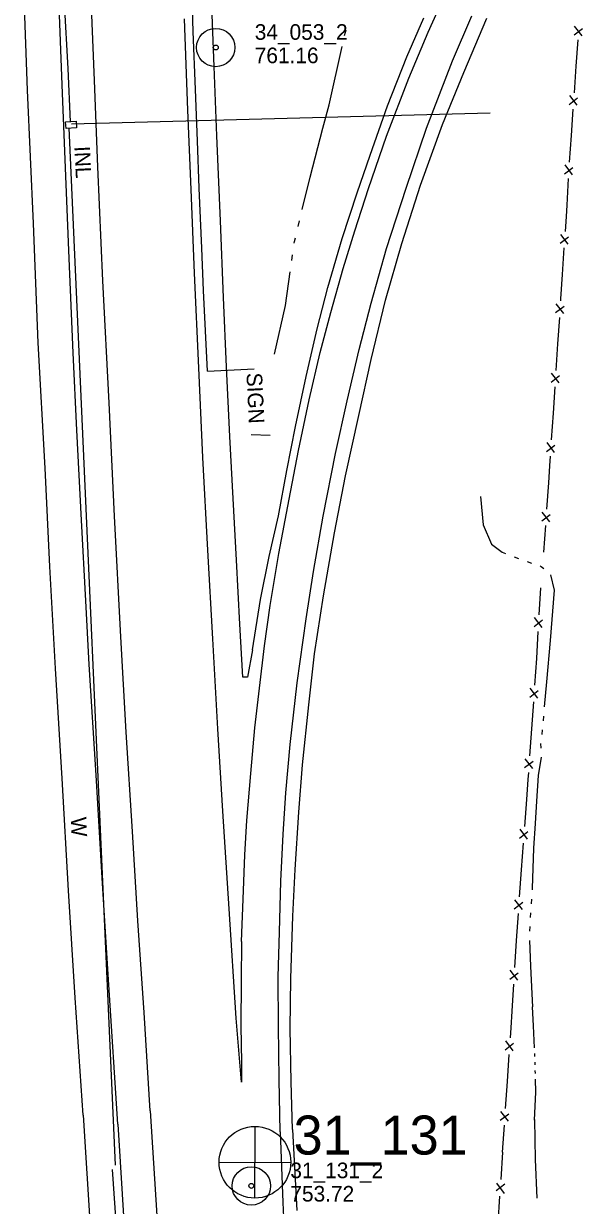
# Model space of a CAD drawing. Extents: x 589250 to 1188077, y 162953 to 363065.
# Drawn here: x 594044.4 to 594259.2, y 173250.4 to 173705.1 of the extents above; entities that cross this region are included whole.
import ezdxf

# ---------------------------------------------------------------- set-up
doc = ezdxf.new("R2010")
doc.units = 0
for name, color, linetype in [('E_DRN', 7, 'Continuous'), ('E_DRN_Pipe', 7, 'Continuous'), ('E_DRN_SS_UG', 7, 'Continuous'), ('E_DRN_Text', 7, 'Continuous'), ('E_FEN_P', 7, 'Continuous'), ('E_MAP_PassPoints', 7, 'Continuous'), ('E_MAP_PhotoCenter', 7, 'Continuous'), ('E_RDWY', 7, 'Continuous'), ('E_RDWY_Gravel', 7, 'Continuous'), ('E_SGN', 7, 'Continuous'), ('E_SGN_Text', 7, 'Continuous'), ('E_WAL', 7, 'Continuous'), ('E_WAL_Text', 7, 'Continuous'), ('E_WTR_FlowLine', 7, 'Continuous')]:
    doc.layers.add(name, color=color, linetype=linetype)

msp = doc.modelspace()

# ---------------------------------------------------------------- linework, layer by layer
at = {"layer": 'E_DRN'}
for p, q in [((594060.55, 173667.4), (594064.58, 173667.65)), ((594060.71, 173664.84), (594060.55, 173667.4)), ((594064.58, 173667.65), (594064.74, 173665.09)), ((594064.74, 173665.09), (594060.71, 173664.84))]:
    msp.add_line(p, q, dxfattribs=at)
at = {"layer": 'E_DRN_Pipe'}
for p, q in [((594062.77, 173666.52), (594223.81, 173670.79)), ((594061.83, 173664.98), (594079.63, 173265.94)), ((594115.07, 173571.35), (594133.04, 173572.25))]:
    msp.add_line(p, q, dxfattribs=at)
for points in [[(594062.39, 173667.29), (594061.56, 173687.86), (594060.12, 173712.97), (594059.49, 173730.26), (594059.12, 173750.12), (594058.53, 173772.01), (594058.11, 173792.19), (594057.36, 173817.42), (594056.76, 173841.01), (594056.61, 173857.35), (594056.16, 173877.3), (594055.88, 173896.16), (594055.37, 173918.07), (594055.1, 173941.66), (594054.79, 173964.57), (594054.59, 173983.96), (594054.08, 174003.67), (594054.06, 174023.76), (594053.96, 174041.23), (594053.81, 174063.24), (594053.64, 174082.69)], [(594115.07, 173571.35), (594113.52, 173602.41), (594112.93, 173618.76), (594111.89, 173641.88), (594111.21, 173660.08), (594110.51, 173679.8), (594109.58, 173702.07), (594109.11, 173719.15), (594108.31, 173740.26), (594107.47, 173762), (594107.17, 173783.71), (594106.49, 173802.54), (594106.04, 173820.36), (594105.59, 173838.36), (594105.17, 173855.65), (594104.82, 173872.74), (594104.48, 173890.43), (594103.98, 173910.58), (594103.74, 173922.76), (594103.08, 173960.9), (594102.96, 173980.27), (594102.84, 173998.02), (594102.64, 174016.72)]]:
    msp.add_lwpolyline(points, dxfattribs=at)
at = {"layer": 'E_DRN_SS_UG'}
msp.add_line((594099.21, 172967.94), (594078.59, 173264.28), dxfattribs=at)
at = {"layer": 'E_FEN_P'}
for p, q in [((594256.01, 173700.79), (594259.22, 173703.25)), ((594259.09, 173700.41), (594256.24, 173704.18)), ((594256.85, 173688.75), (594257.55, 173698.94)), ((594256.15, 173678.55), (594256.85, 173688.75)), ((594254.17, 173674.08), (594257.38, 173676.55)), ((594257.25, 173673.71), (594254.4, 173677.47)), ((594255.01, 173662.04), (594255.71, 173672.24)), ((594254.31, 173651.84), (594255.01, 173662.04)), ((594252.33, 173647.38), (594255.54, 173649.84)), ((594255.41, 173647), (594252.56, 173650.77)), ((594253.35, 173635.32), (594253.91, 173645.53)), ((594253.1, 173630.92), (594253.35, 173635.32)), ((594252.72, 173625.12), (594253.1, 173630.92)), ((594250.75, 173620.65), (594253.95, 173623.12)), ((594253.83, 173620.28), (594250.97, 173624.04)), ((594251.61, 173608.61), (594252.29, 173618.81)), ((594250.98, 173599.18), (594251.61, 173608.61)), ((594250.93, 173598.41), (594250.98, 173599.18)), ((594248.96, 173593.94), (594252.17, 173596.41)), ((594252.05, 173593.57), (594249.19, 173597.33)), ((594249.84, 173581.9), (594250.51, 173592.1)), ((594249.16, 173571.7), (594249.84, 173581.9)), ((594250.28, 173566.86), (594247.42, 173570.62)), ((594247.2, 173567.23), (594250.4, 173569.7)), ((594248.08, 173555.19), (594248.75, 173565.39)), ((594247.41, 173544.99), (594248.08, 173555.19)), ((594245.45, 173540.52), (594248.65, 173542.99)), ((594248.53, 173540.15), (594245.67, 173543.91)), ((594246.75, 173534.97), (594247, 173538.68)), ((594246.3, 173528.48), (594246.75, 173534.97)), ((594245.58, 173518.28), (594246.3, 173528.48)), ((594243.59, 173513.82), (594246.81, 173516.28)), ((594246.67, 173513.44), (594243.83, 173517.21)), ((594244.42, 173501.78), (594245.13, 173511.97)), ((594242.64, 173477.69), (594243.2, 173488.06)), ((594240.69, 173473.12), (594243.92, 173475.67)), ((594243.83, 173472.79), (594240.88, 173476.57)), ((594241.73, 173460.9), (594242.29, 173471.27)), ((594240.99, 173450.53), (594241.73, 173460.89)), ((594241.73, 173460.89), (594241.73, 173460.9)), ((594238.97, 173446), (594242.24, 173448.49)), ((594242.1, 173445.61), (594239.21, 173449.44)), ((594239.8, 173433.76), (594240.53, 173444.12)), ((594239.06, 173423.39), (594239.8, 173433.76)), ((594237.04, 173418.86), (594240.31, 173421.36)), ((594240.17, 173418.47), (594237.28, 173422.3)), ((594238.41, 173414.24), (594238.6, 173416.98)), ((594237.84, 173406.62), (594238.41, 173414.24)), ((594237.07, 173396.26), (594237.84, 173406.62)), ((594235.03, 173391.73), (594238.31, 173394.22)), ((594238.16, 173391.33), (594235.29, 173395.17)), ((594235.82, 173379.48), (594236.59, 173389.84)), ((594235.05, 173369.12), (594235.82, 173379.48)), ((594233.04, 173364.58), (594236.29, 173367.1)), ((594236.17, 173364.21), (594233.26, 173368.02)), ((594233.96, 173352.34), (594234.62, 173362.71)), ((594233.29, 173341.97), (594233.96, 173352.34)), ((594231.3, 173337.42), (594234.56, 173339.94)), ((594234.44, 173337.06), (594231.52, 173340.87)), ((594232.22, 173325.19), (594232.88, 173335.56)), ((594231.81, 173318.76), (594232.22, 173325.19)), ((594231.54, 173314.82), (594231.81, 173318.76)), ((594229.53, 173310.28), (594232.79, 173312.79)), ((594232.66, 173309.9), (594229.76, 173313.73)), ((594230.38, 173298.04), (594231.1, 173308.41)), ((594229.67, 173287.68), (594230.38, 173298.04)), ((594227.66, 173283.14), (594230.92, 173285.64)), ((594230.79, 173282.76), (594227.89, 173286.58)), ((594228.51, 173270.9), (594229.23, 173281.26)), ((594228.51, 173270.9), (594227.82, 173260.41)), ((594229.42, 173258.52), (594226.12, 173255.98)), ((594226.25, 173258.9), (594229.19, 173255.04)), ((594227.4, 173253.92), (594226.71, 173243.44))]:
    msp.add_line(p, q, dxfattribs=at)
at = {"layer": 'E_MAP_PassPoints'}
for centre, radius in [((594118.26, 173695.94), 7.38), ((594118.26, 173695.94), 0.945), ((594131.95, 173257.9), 7.38), ((594131.95, 173257.9), 7.38), ((594131.95, 173257.9), 0.945), ((594131.95, 173257.9), 0.945)]:
    msp.add_circle(centre, radius, dxfattribs=at)
at = {"layer": 'E_MAP_PhotoCenter'}
for p, q in [((594133.29, 173280.79), (594133.22, 173253.38)), ((594133.29, 173280.79), (594133.22, 173253.38)), ((594119.6, 173266.99), (594147.06, 173266.97)), ((594119.6, 173266.99), (594147.06, 173266.97))]:
    msp.add_line(p, q, dxfattribs=at)
msp.add_circle((594133.34, 173266.99), 13.78, dxfattribs=at)
msp.add_circle((594133.34, 173266.99), 13.78, dxfattribs=at)
at = {"layer": 'E_RDWY'}
for p, q in [((594045.86, 173679.59), (594044.4, 173721.19)), ((594199.96, 173701.82), (594206.84, 173717.32)), ((594071.61, 173683.2), (594070.36, 173714.93)), ((594107.47, 173671.8), (594106.19, 173706.99)), ((594209.35, 173690.81), (594216.77, 173708.18)), ((594192.5, 173684.18), (594199.96, 173701.82)), ((594199.32, 173664.95), (594209.35, 173690.81)), ((594183.98, 173661.89), (594192.5, 173684.18)), ((594048.24, 173628.25), (594045.86, 173679.59)), ((594072.89, 173650.01), (594071.61, 173683.2)), ((594108.85, 173641.34), (594107.47, 173671.8)), ((594177.05, 173641.64), (594183.98, 173661.89)), ((594191.44, 173641.88), (594199.32, 173664.95)), ((594074.9, 173606.18), (594072.89, 173650.01)), ((594110.08, 173609.13), (594108.85, 173641.34)), ((594171.69, 173625.41), (594177.05, 173641.64)), ((594183.93, 173618.64), (594191.44, 173641.88)), ((594050.03, 173582.29), (594048.24, 173628.25)), ((594167.3, 173610.95), (594171.69, 173625.41)), ((594178.04, 173597.62), (594183.93, 173618.64)), ((594111.73, 173572.73), (594110.08, 173609.13)), ((594162.57, 173593.98), (594167.3, 173610.95)), ((594077.32, 173559.24), (594074.9, 173606.18)), ((594173.38, 173579.74), (594178.04, 173597.62)), ((594158.45, 173578.65), (594162.57, 173593.98)), ((594052.62, 173534.04), (594050.03, 173582.29)), ((594168.75, 173560.03), (594173.38, 173579.74)), ((594154.24, 173560.44), (594158.45, 173578.65)), ((594113.34, 173538.25), (594111.73, 173572.73)), ((594079.32, 173515.6), (594077.32, 173559.24)), ((594150.06, 173540.85), (594154.24, 173560.44)), ((594164.31, 173539.77), (594168.75, 173560.03)), ((594146.49, 173522.15), (594150.06, 173540.85)), ((594159.57, 173515.66), (594164.31, 173539.77)), ((594054.52, 173496.3), (594052.62, 173534.04)), ((594115.16, 173502.54), (594113.34, 173538.25)), ((594142.58, 173501.31), (594146.49, 173522.15)), ((594081.74, 173469.22), (594079.32, 173515.6)), ((594155.88, 173494.31), (594159.57, 173515.66)), ((594117.12, 173468.42), (594115.16, 173502.54)), ((594139.15, 173481.24), (594142.58, 173501.31)), ((594056.71, 173457.03), (594054.52, 173496.3)), ((594153.06, 173476.1), (594155.88, 173494.31)), ((594137.03, 173465.69), (594139.15, 173481.24)), ((594149.61, 173451.45), (594153.06, 173476.1)), ((594083.81, 173432.55), (594081.74, 173469.22)), ((594119.09, 173433.77), (594117.12, 173468.42)), ((594135.05, 173449.39), (594137.03, 173465.69)), ((594059.2, 173414.68), (594056.71, 173457.03)), ((594133.29, 173434.22), (594135.05, 173449.39)), ((594146.88, 173427.73), (594149.61, 173451.45)), ((594131.71, 173416.56), (594133.29, 173434.22)), ((594086.27, 173394.24), (594083.81, 173432.55)), ((594121.01, 173402.09), (594119.09, 173433.77)), ((594145.17, 173409.17), (594146.88, 173427.73)), ((594130.25, 173398.51), (594131.71, 173416.56)), ((594061.71, 173371.56), (594059.2, 173414.68)), ((594144.14, 173393.19), (594145.17, 173409.17)), ((594123.38, 173364.47), (594121.01, 173402.09)), ((594129.47, 173385.24), (594130.25, 173398.51)), ((594088.3, 173359.95), (594086.27, 173394.24)), ((594143.34, 173375.19), (594144.14, 173393.19)), ((594128.75, 173368.21), (594129.47, 173385.24)), ((594142.75, 173355.55), (594143.34, 173375.19)), ((594064.19, 173330.24), (594061.71, 173371.56)), ((594128.14, 173351.94), (594128.75, 173368.21)), ((594126.17, 173322.48), (594123.38, 173364.47)), ((594090.72, 173324.58), (594088.3, 173359.95)), ((594142.29, 173338.29), (594142.75, 173355.55)), ((594128.14, 173351.94), (594128.04, 173336.87)), ((594128.04, 173336.87), (594127.97, 173319.53)), ((594142.42, 173319.39), (594142.29, 173338.29)), ((594067.24, 173285.07), (594064.19, 173330.24)), ((594092.99, 173286.81), (594090.72, 173324.58)), ((594128.16, 173297.81), (594126.17, 173322.48)), ((594127.97, 173319.53), (594128.21, 173305.35)), ((594142.65, 173298.87), (594142.42, 173319.39)), ((594128.21, 173305.35), (594128.16, 173297.81)), ((594142.98, 173278.74), (594142.65, 173298.87)), ((594067.24, 173285.07), (594070.29, 173236.76)), ((594092.99, 173286.81), (594095.67, 173246.58)), ((594142.98, 173278.74), (594144.07, 173251.58)), ((594144.07, 173251.58), (594145.58, 173214.57))]:
    msp.add_line(p, q, dxfattribs=at)
at = {"layer": 'E_RDWY_Gravel'}
for p, q in [((594117.6, 173688.58), (594116.66, 173715.34)), ((594191.74, 173692.3), (594198.24, 173707.42)), ((594213.59, 173686.35), (594222.46, 173707.2)), ((594118.67, 173661.95), (594117.6, 173688.58)), ((594184.29, 173673.54), (594191.74, 173692.3)), ((594205.41, 173666.37), (594213.59, 173686.35)), ((594177.59, 173654.53), (594184.29, 173673.54)), ((594197, 173642.97), (594205.41, 173666.37)), ((594120.08, 173629.31), (594118.67, 173661.95)), ((594172.58, 173640.06), (594177.59, 173654.53)), ((594166.86, 173622.45), (594172.58, 173640.06)), ((594189.85, 173620.59), (594197, 173642.97)), ((594121.19, 173599.81), (594120.08, 173629.31)), ((594161.41, 173603.59), (594166.86, 173622.45)), ((594183.55, 173598.79), (594189.85, 173620.59)), ((594157.3, 173587.76), (594161.41, 173603.59)), ((594122.38, 173573.05), (594121.19, 173599.81)), ((594177.97, 173575.87), (594183.55, 173598.79)), ((594153.09, 173569.3), (594157.3, 173587.76)), ((594173.22, 173554.38), (594177.97, 173575.87)), ((594123.69, 173546.3), (594122.38, 173573.05)), ((594148.91, 173550.09), (594153.09, 173569.3)), ((594168.21, 173531.19), (594173.22, 173554.38)), ((594145.56, 173533.14), (594148.91, 173550.09)), ((594124.96, 173522.42), (594123.69, 173546.3)), ((594142.34, 173515.7), (594145.56, 173533.14)), ((594163.89, 173509.14), (594168.21, 173531.19)), ((594126.23, 173498.67), (594124.96, 173522.42)), ((594138.84, 173500.13), (594142.34, 173515.7)), ((594159.75, 173484.96), (594163.89, 173509.14)), ((594127.51, 173474.04), (594126.23, 173498.67)), ((594135.49, 173483.56), (594138.84, 173500.13)), ((594156.29, 173462.64), (594159.75, 173484.96)), ((594132.43, 173464.24), (594135.49, 173483.56)), ((594128.72, 173453.67), (594127.51, 173474.04)), ((594132.43, 173464.24), (594130.47, 173453.69)), ((594154.06, 173443.04), (594156.29, 173462.64)), ((594130.47, 173453.69), (594128.72, 173453.67)), ((594151.61, 173419.89), (594154.06, 173443.04)), ((594150.2, 173401.71), (594151.61, 173419.89)), ((594148.86, 173379.71), (594150.2, 173401.71)), ((594147.88, 173361.69), (594148.86, 173379.71)), ((594147.14, 173337.71), (594147.88, 173361.69)), ((594146.89, 173318.42), (594147.14, 173337.71)), ((594147.23, 173298.01), (594146.89, 173318.42)), ((594147.81, 173279.58), (594147.23, 173298.01)), ((594147.81, 173279.58), (594149.47, 173248.5))]:
    msp.add_line(p, q, dxfattribs=at)
at = {"layer": 'E_SGN'}
msp.add_line((594131.92, 173547.1), (594139.18, 173546.84), dxfattribs=at)
at = {"layer": 'E_WAL'}
for p, q in [((594059.16, 173681.58), (594057.89, 173716.06)), ((594060.33, 173652.87), (594059.16, 173681.58)), ((594061.78, 173617.86), (594060.33, 173652.87)), ((594063.48, 173578.48), (594061.78, 173617.86)), ((594064.84, 173548.72), (594063.48, 173578.48)), ((594066.64, 173514.07), (594064.84, 173548.72)), ((594068.37, 173483.09), (594066.64, 173514.07)), ((594069.65, 173458.59), (594068.37, 173483.09)), ((594072.28, 173415.89), (594069.65, 173458.59)), ((594074.72, 173374.24), (594072.28, 173415.89)), ((594077.11, 173335.22), (594074.72, 173374.24)), ((594080.62, 173281.68), (594077.11, 173335.22)), ((594080.62, 173281.68), (594083.71, 173232.18))]:
    msp.add_line(p, q, dxfattribs=at)
at = {"layer": 'E_WTR_FlowLine'}
for p, q in [((594168.1, 173701.83), (594168.35, 173702.79)), ((594167.83, 173700.62), (594168.1, 173701.83)), ((594161.83, 173673.86), (594166.85, 173696.28)), ((594159.49, 173664.86), (594161.83, 173673.86)), ((594154.6, 173646.12), (594159.49, 173664.86)), ((594151.53, 173633.58), (594154.6, 173646.12)), ((594149.95, 173627.1), (594150.48, 173629.26)), ((594148.43, 173620.6), (594148.52, 173621.27)), ((594148.52, 173621.27), (594148.89, 173622.77)), ((594147.5, 173613.99), (594147.81, 173616.19)), ((594145.08, 173596.71), (594146.89, 173609.58)), ((594140.83, 173577.91), (594145.08, 173596.71)), ((594220.07, 173523.22), (594221.14, 173512.23)), ((594221.14, 173512.23), (594224.34, 173504.79)), ((594224.34, 173504.79), (594228.35, 173501.77)), ((594228.35, 173501.77), (594229.71, 173501.24)), ((594233, 173499.95), (594234.64, 173499.31)), ((594237.97, 173498.12), (594239.64, 173497.56)), ((594242.99, 173496.44), (594243.42, 173496.3)), ((594243.42, 173496.3), (594244.42, 173495.44)), ((594247.03, 173493.1), (594248.41, 173487.13)), ((594248.41, 173487.13), (594246.79, 173467.71)), ((594246.79, 173467.71), (594245.47, 173451.85)), ((594245.47, 173451.85), (594244.59, 173442.19)), ((594244.27, 173438.67), (594244.1, 173436.92)), ((594243.78, 173433.4), (594243.62, 173431.64)), ((594243.14, 173428.15), (594243.26, 173426.39)), ((594243.36, 173422.87), (594242.22, 173415.82)), ((594242.22, 173415.82), (594241.56, 173405.96)), ((594241.56, 173405.96), (594241.05, 173397.38)), ((594241.05, 173397.38), (594240.49, 173387.89)), ((594240.49, 173387.89), (594239.92, 173372.28)), ((594239.92, 173372.28), (594239.89, 173371.79)), ((594239.67, 173368.26), (594239.55, 173366.5)), ((594239.33, 173362.97), (594239.21, 173361.21)), ((594238.99, 173357.68), (594238.88, 173355.92)), ((594238.95, 173352.39), (594239.32, 173342.45)), ((594239.32, 173342.45), (594239.77, 173331.79)), ((594239.77, 173331.79), (594240.1, 173326.81)), ((594240.41, 173319.48), (594240.1, 173326.81)), ((594240.83, 173310.99), (594240.41, 173319.48)), ((594240.96, 173308.48), (594240.94, 173308.81)), ((594240.98, 173307.71), (594240.96, 173308.48)), ((594241.07, 173304.44), (594241.04, 173305.53)), ((594241.17, 173301.16), (594241.14, 173302.25)), ((594241.38, 173293.99), (594241.23, 173298.98)), ((594240.82, 173283.15), (594241.38, 173293.99)), ((594240.84, 173283.43), (594241.05, 173268.12)), ((594241.05, 173268.12), (594241.67, 173253.23))]:
    msp.add_line(p, q, dxfattribs=at)

# ---------------------------------------------------------------- texts
at = {"layer": 'E_DRN_Text'}
msp.add_text('INL', height=6, rotation=272.8552, dxfattribs=at).set_placement((594063.89, 173657.88))
at = {"layer": 'E_MAP_PassPoints'}
for s, p in [('34_053_2', (594133.26, 173698.92)), ('761.16', (594133.26, 173689.92)), ('31_131_2', (594146.95, 173260.88)), ('31_131_2', (594146.95, 173260.88)), ('753.72', (594146.95, 173251.88)), ('753.72', (594146.95, 173251.88))]:
    msp.add_text(s, height=6, dxfattribs=at).set_placement(p)
at = {"layer": 'E_MAP_PhotoCenter'}
msp.add_text('31_131', height=15, dxfattribs=at).set_placement((594148.19, 173269.97))
msp.add_text('31_131', height=15, dxfattribs=at).set_placement((594148.19, 173269.97))
at = {"layer": 'E_SGN_Text'}
msp.add_text('SIGN', height=6, rotation=272.8552, dxfattribs=at).set_placement((594130.04, 173570.67))
at = {"layer": 'E_WAL_Text'}
msp.add_text('W', height=6, rotation=272.8552, dxfattribs=at).set_placement((594062.47, 173399.68))

doc.saveas('drawing.dxf')
